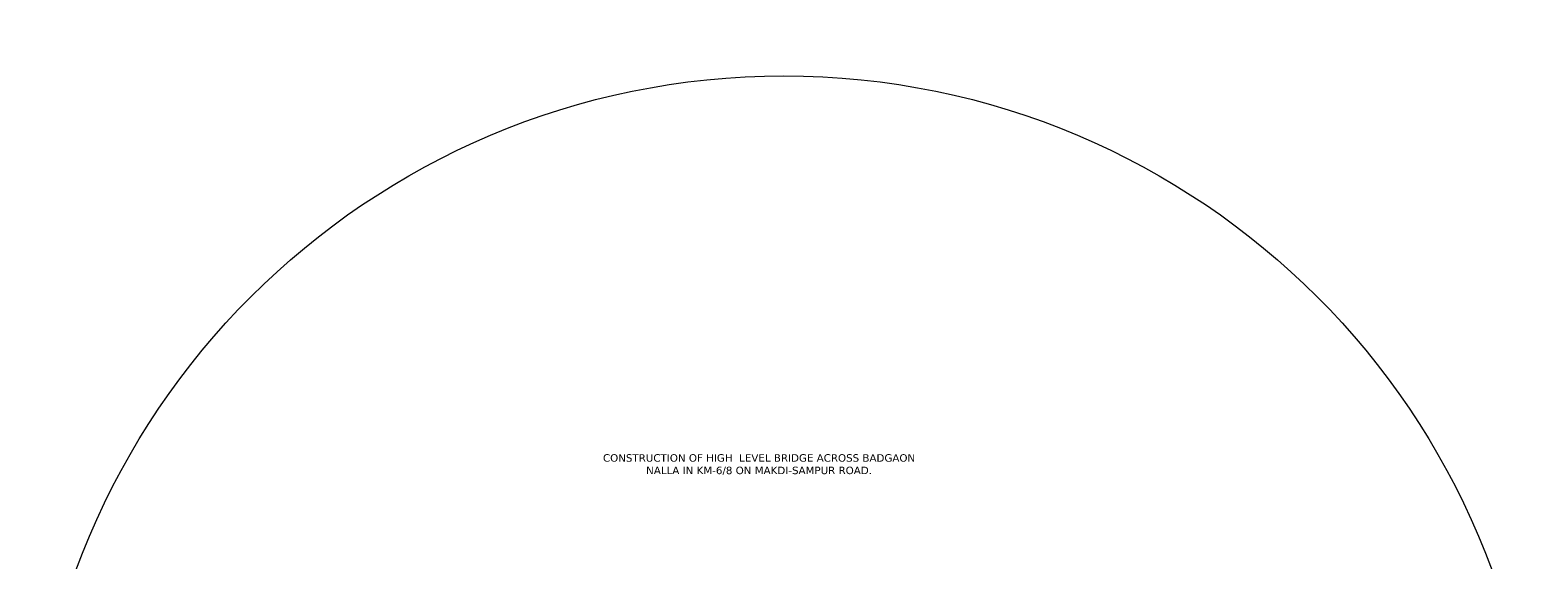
# Model space of a CAD drawing. Header units: millimetres. Extents: x -20950785 to 389010297, y -11535949 to 14056629.
# Tile 645 of 654: x 17954759 to 18500693, y 1516593 to 1708410. Entities that reach past the tile are written whole.
import ezdxf

# ---------------------------------------------------------------- set-up
doc = ezdxf.new("R2010")
doc.units = ezdxf.units.MM
doc.header["$LTSCALE"] = 60
doc.header["$MEASUREMENT"] = 0
doc.linetypes.add('ACAD_ISO03W100', pattern=[30, 12, -18])
doc.layers.add('PDF_H.F.L.', color=7, linetype='ACAD_ISO03W100')
doc.styles.add('Annotative', font='arial.ttf')
doc.dimstyles.get("Standard").update_dxf_attribs({"dimtxt": 400, "dimasz": 215, "dimexe": 0.18, "dimexo": 0.0625, "dimgap": 0.09, "dimtad": 0, "dimtih": 1, "dimtoh": 1, "dimdec": 0, "dimzin": 4, "dimdsep": 46, "dimtxsty": 'Standard', "dimblk": 'OPEN90', "dimcen": 0, "dimadec": 0, "dimazin": 1, "dimtfac": 1, "dimtdec": 0, "dimtix": 1, "dimtofl": 0, "dimtmove": 0, "dimatfit": 3, "dimldrblk": 'OPEN30', "dimfxl": 1, "dimtolj": 1, "dimtzin": 0, "dimarcsym": 0})

# ---------------------------------------------------------------- blocks, each defined once
blk = doc.blocks.new('*D4459')
at = {"color": 0, "linetype": 'Continuous', "lineweight": -2, "ltscale": 2, "transparency": 16777216}
for p, q in [((18114244, 1504831), (18114244, 1508838)), ((18189224, 1504854), (18189224, 1508838))]:
    blk.add_line(p, q, dxfattribs=at)
at = {"color": 0, "linetype": 'Continuous', "lineweight": 0, "ltscale": 2, "transparency": 16777216}
for p, q in [((18116244, 1508838), (18121649, 1508838)), ((18187224, 1508838), (18182970, 1508838))]:
    blk.add_line(p, q, dxfattribs=at)
at = {"color": 0, "linetype": 'Continuous', "lineweight": 9, "ltscale": 2, "transparency": 16777216}
for points in [[(18116244, 1509171), (18116244, 1508505), (18114244, 1508838)], [(18187224, 1509171), (18187224, 1508505), (18189224, 1508838)]]:
    blk.add_solid(points, dxfattribs=at)
at = {"layer": 'Defpoints', "color": 0, "linetype": 'Continuous', "lineweight": 9, "ltscale": 2, "transparency": 16777216}
for p in [(18189224, 1508838), (18114244, 1504831), (18189224, 1504854)]:
    blk.add_point(p, dxfattribs=at)
at = {"color": 0, "linetype": 'Continuous', "lineweight": 9, "ltscale": 2, "transparency": 16777216, "insert": (18152310, 1508838), "char_height": 2000, "attachment_point": 5}
blk.add_mtext('\\A1;{\\fTimes New Roman|b0|i0|c0|p18;\\H0.75x;\\C256;LENGTH OF BRIDGE 75.00 (BETWEEN FACE OF DIRT WALL)}', dxfattribs=at)

msp = doc.modelspace()

# ---------------------------------------------------------------- linework, layer by layer
at = {"color": 7, "linetype": 'Continuous', "lineweight": 9, "ltscale": 2}
msp.add_circle((18227725.55, 1418867), 272966.95, dxfattribs=at)

# ---------------------------------------------------------------- texts
at = {"color": 7, "linetype": 'Continuous', "lineweight": 9, "char_height": 2000, "attachment_point": 1, "rotation": 90, "style": 'Annotative'}
for insert in [(18107357.99, 1476685.24), (18107357.99, 1046820.24)]:
    msp.add_mtext_dynamic_manual_height_columns('\\pi3721.38129;RCC BOX TYPE \\P\\pi6282.77284;ABUTMENT', width=27876.5961, gutter_width=1000, heights=[0], dxfattribs=dict(at, insert=insert))
at = {"layer": 'PDF_H.F.L.', "color": 7, "linetype": 'Continuous', "lineweight": 9, "insert": (18218693.89, 1554855), "char_height": 2712.05307, "width": 112896.7886, "attachment_point": 2}
msp.add_mtext('{\\fVerdana|b0|i0|c0|p34;CONSTRUCTION OF HIGH  LEVEL BRIDGE ACROSS BADGAON NALLA IN KM-6/8 ON MAKDI-SAMPUR ROAD.\\fTimes New Roman|b0|i0|c0|p18;   }', dxfattribs=at)

# ---------------------------------------------------------------- dimensions: what is measured, and where the dimension line sits
at = {"color": 7, "linetype": 'Continuous', "lineweight": 9, "ltscale": 2}
dim = msp.add_linear_dim(base=(18189223.5, 1508837.98), p1=(18114243.5, 1504830.73), p2=(18189223.5, 1504854.22), text='{\\fTimes New Roman|b0|i0|c0|p18;\\H0.75x;\\C256;LENGTH OF BRIDGE 75.00 (BETWEEN FACE OF DIRT WALL)}', dimstyle='Standard', override={"dimtxt": 2000, "dimasz": 2000, "dimfxl": 300, "dimlwd": 0}, dxfattribs=at)
dim.commit()
dim.dimension.update_dxf_attribs({"geometry": '*D4459', "text_midpoint": (18152309.5, 1508837.98), "dimtype": 160})

doc.saveas('drawing.dxf')
